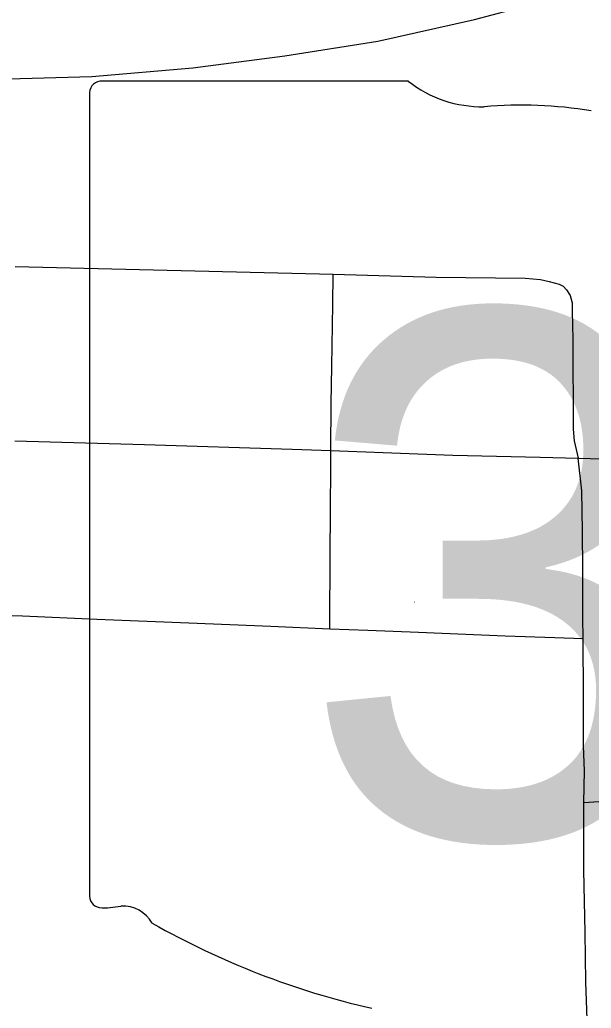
# Model space of a CAD drawing. Extents: x -7.5 to 53.5, y 0 to 22.
# Drawn here: x 4.2427 to 4.3858, y 16.7712 to 17.0188 of the extents above; entities that cross this region are included whole.
import ezdxf

# ---------------------------------------------------------------- set-up
doc = ezdxf.new("R2010")
doc.units = 0
for name, color, linetype in [('GM_X_City_Street', 7, 'Continuous'), ('GM_X_Rail_Line', 7, 'Continuous'), ('GM_X_State_Location', 7, 'Continuous'), ('GM_X_State_Route', 7, 'Continuous'), ('GM_X_State_Shield', 7, 'Continuous')]:
    doc.layers.add(name, color=color, linetype=linetype)

msp = doc.modelspace()

# ---------------------------------------------------------------- linework, layer by layer
at = {"layer": 'GM_X_City_Street'}
for points in [[(4.241552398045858, 16.95702145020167), (4.321180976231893, 16.955076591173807), (4.346905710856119, 16.95437440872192), (4.36920667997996, 16.954107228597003), (4.373065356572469, 16.953759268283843), (4.375265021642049, 16.95331808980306), (4.377719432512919, 16.9526159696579), (4.378775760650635, 16.952087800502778), (4.379564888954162, 16.95121166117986), (4.380528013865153, 16.94980734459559), (4.380969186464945, 16.947961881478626), (4.380969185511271, 16.945855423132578), (4.38114319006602, 16.938833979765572), (4.381230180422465, 16.916265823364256), (4.381534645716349, 16.913376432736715), (4.382497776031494, 16.90904551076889)], [(4.3203110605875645, 16.866313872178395), (4.320354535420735, 16.873882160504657), (4.320373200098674, 16.878095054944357), (4.320416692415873, 16.88534646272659), (4.32047261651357, 16.89508329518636), (4.320540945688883, 16.907765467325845), (4.320559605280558, 16.910922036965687), (4.320621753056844, 16.922746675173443), (4.320783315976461, 16.932005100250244), (4.32105670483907, 16.947551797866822), (4.321180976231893, 16.955076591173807)], [(4.384716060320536, 16.76846052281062), (4.384436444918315, 16.777818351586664), (4.3842748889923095, 16.790233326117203), (4.383926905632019, 16.805811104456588), (4.3838834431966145, 16.822805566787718), (4.384076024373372, 16.830728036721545), (4.3838772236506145, 16.83697280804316), (4.3838088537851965, 16.849543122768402), (4.383734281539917, 16.863853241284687), (4.383703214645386, 16.869023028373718), (4.383634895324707, 16.88125160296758), (4.383547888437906, 16.890764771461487), (4.38345468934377, 16.90086824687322), (4.382497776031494, 16.90904551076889)], [(4.240812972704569, 16.869582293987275), (4.243373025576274, 16.86950152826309), (4.262014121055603, 16.868687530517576), (4.285048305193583, 16.867749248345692), (4.305522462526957, 16.866916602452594), (4.3203110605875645, 16.866313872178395), (4.3297993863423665, 16.865928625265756), (4.342500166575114, 16.865412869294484), (4.364248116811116, 16.864493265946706), (4.376694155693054, 16.864083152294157), (4.383734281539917, 16.863853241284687)], [(4.3838834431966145, 16.822805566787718), (4.390165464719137, 16.823203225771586), (4.403922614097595, 16.82279934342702), (4.428348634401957, 16.82200398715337), (4.443106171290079, 16.82140125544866), (4.464040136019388, 16.820699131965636), (4.485570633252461, 16.820102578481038), (4.49623952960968, 16.819798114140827), (4.509002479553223, 16.81920159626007)]]:
    msp.add_lwpolyline(points, dxfattribs=at)
at = {"layer": 'GM_X_Rail_Line'}
msp.add_lwpolyline([(4.22175274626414, 17.003509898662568), (4.260743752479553, 17.004659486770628), (4.286035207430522, 17.006767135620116), (4.309023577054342, 17.00979854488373), (4.332307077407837, 17.013473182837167), (4.356544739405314, 17.018933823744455), (4.383081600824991, 17.026023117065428), (4.405307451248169, 17.03349559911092), (4.430790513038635, 17.042788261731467), (4.455219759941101, 17.05351801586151), (4.478403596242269, 17.06463090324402), (4.49890503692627, 17.07603121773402), (4.5236216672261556, 17.090305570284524), (4.576653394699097, 17.121865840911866)], dxfattribs=at)
at = {"layer": 'GM_X_State_Route'}
for points in [[(4.241477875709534, 16.91339508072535), (4.27388853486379, 16.91243816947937), (4.310853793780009, 16.911288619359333), (4.320559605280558, 16.910922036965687)], [(4.320559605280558, 16.910922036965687), (4.351155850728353, 16.90976005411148), (4.372953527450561, 16.909318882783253), (4.382497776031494, 16.90904551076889)], [(4.382497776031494, 16.90904551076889), (4.38850640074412, 16.908859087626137), (4.396279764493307, 16.908607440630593)]]:
    msp.add_lwpolyline(points, dxfattribs=at)
at = {"layer": 'GM_X_State_Shield'}
for p, q in [((4.339979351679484, 17.003456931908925), (4.262762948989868, 17.003456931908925)), ((4.260167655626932, 17.00001367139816), (4.260167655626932, 16.799893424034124))]:
    msp.add_line(p, q, dxfattribs=at)
for centre, radius, start, end in [((4.26318789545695, 17.00043979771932), 0.003054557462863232, 98.1301027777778, 188.13010277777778), ((4.358368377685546, 17.026688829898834), 0.02962754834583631, 231.61950555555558, 271.11188333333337), ((4.368191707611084, 16.891107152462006), 0.10636255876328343, 80.48669166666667, 94.98826944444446), ((4.263215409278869, 16.799455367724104), 0.0030816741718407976, 171.9583861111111, 258.30661388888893), ((4.263682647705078, 16.819929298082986), 0.023517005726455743, 267.33899444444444, 280.6038555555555), ((4.268494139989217, 16.78834799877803), 0.00847971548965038, 29.748380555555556, 93.27174722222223), ((4.375554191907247, 16.9681477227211), 0.20192143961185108, 240.41292222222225, 257.1985)]:
    msp.add_arc(centre, radius, start, end, dxfattribs=at)

# ---------------------------------------------------------------- texts
at = {"layer": 'GM_X_State_Location'}
msp.add_text('39', height=0.0001893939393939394, rotation=1e-05, dxfattribs=at).set_placement((4.341337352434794, 16.872870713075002))
at = {"layer": 'GM_X_State_Shield'}
msp.add_text('39', height=0.13183620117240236, dxfattribs=at).set_placement((4.312781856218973, 16.814005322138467))

doc.saveas('drawing.dxf')
